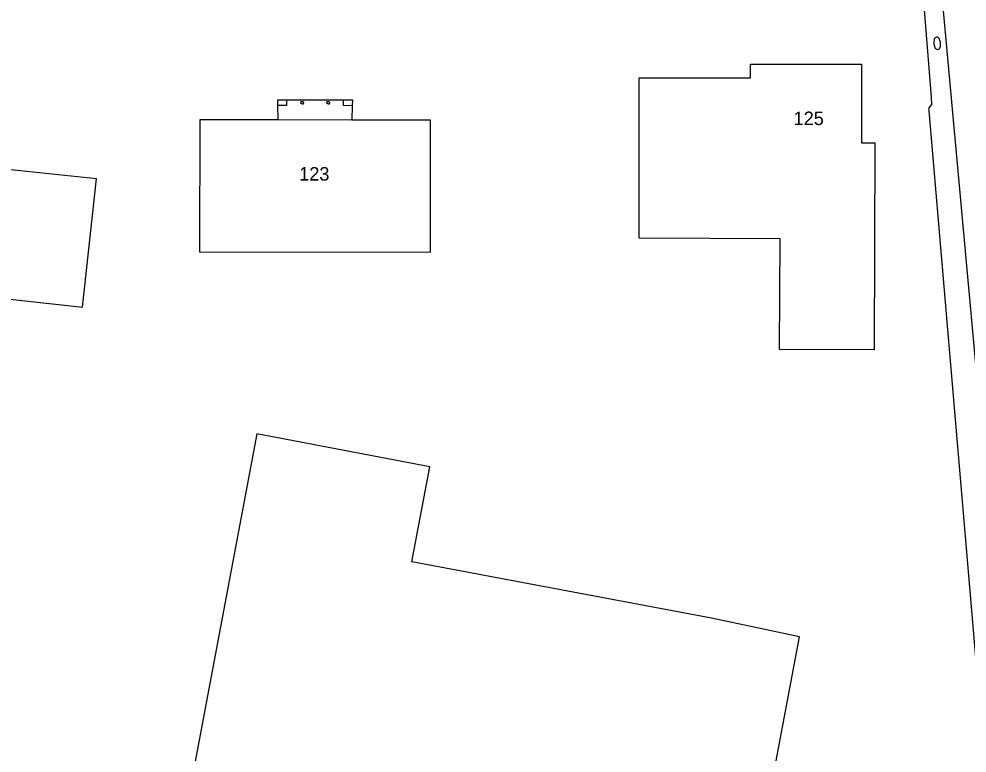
# Model space of a CAD drawing. Extents: x 132994 to 136000, y 393499 to 395512.
# Drawn here: x 133962.8 to 134032.8, y 394251.1 to 394305.3 of the extents above; entities that cross this region are included whole.
import ezdxf

# ---------------------------------------------------------------- set-up
doc = ezdxf.new("R2010")
doc.units = 0
for name, color, linetype in [('gg-afsc-muur', 7, 'Continuous'), ('gg-anno-huisnummerreeks BGT', 7, 'Continuous'), ('gg-bbg-bijgebouw', 7, 'Continuous'), ('gg-bbg-gedigitaliseerde bebouwing', 7, 'Continuous'), ('gg-bbg-gedigitaliseerde bijgebouw', 7, 'Continuous'), ('gg-bbg-hoofdgebouw', 7, 'Continuous'), ('gg-bbg-onder overbouw', 7, 'Continuous'), ('gg-bbg-pand overbouw', 7, 'Continuous'), ('gg-bbg-pilaar onder overbouw', 7, 'Continuous'), ('gg-bbg-pilaar pand', 7, 'Continuous'), ('gg-knt-verharding', 7, 'Continuous'), ('gt-grn-groengrens', 7, 'Continuous'), ('gt-grn-vlakafsluiter', 7, 'Continuous'), ('gt-symb-brandkraan', 7, 'Continuous')]:
    doc.layers.add(name, color=color, linetype=linetype)

# ---------------------------------------------------------------- blocks, each defined once
blk = doc.blocks.new('gt0-BR')
at = {"layer": 'gt-symb-brandkraan'}
for centre, radius, start, end in [((-0.244, 0), 0.206, 107.56694, 252.43307), ((0.599, -2.664), 3, 106.89205, 107.56694), ((0, -0.691), 0.938, 73.10799, 106.89205), ((-0.599, -2.664), 3, 72.43309, 73.10799), ((0.244, 0), 0.206, 287.56695, 72.43309), ((0.599, 2.664), 3, 252.43307, 253.10797), ((0, 0.691), 0.938, 253.10797, 286.89206), ((-0.599, 2.664), 3, 286.89206, 287.56695)]:
    blk.add_arc(centre, radius, start, end, dxfattribs=at)

msp = doc.modelspace()

# ---------------------------------------------------------------- linework, layer by layer
at = {"layer": 'gg-afsc-muur'}
msp.add_lwpolyline([(134029.055, 394306.615), (134029.595, 394306.588), (134030.18, 394299.526), (134030.206, 394298.967)], dxfattribs=at)
at = {"layer": 'gg-bbg-bijgebouw'}
msp.add_lwpolyline([(134013.95, 394261.07), (133991.82, 394265.21), (133993.16, 394272.24), (133980.37, 394274.67)], dxfattribs=at)
at = {"layer": 'gg-bbg-gedigitaliseerde bebouwing'}
for points in [[(134025.959, 394280.861), (134018.983, 394280.89), (134019.017, 394289.061), (134008.619, 394289.104), (134008.621, 394300.95)], [(133951.36, 394295.38), (133949.855, 394281.692), (133956.778, 394280.931), (133957.241, 394285.137), (133967.506, 394284.008), (133968.55, 394293.5)]]:
    msp.add_lwpolyline(points, dxfattribs=at)
at = {"layer": 'gg-bbg-gedigitaliseerde bijgebouw'}
msp.add_line((134020.44, 394259.69), (134013.95, 394261.07), dxfattribs=at)
msp.add_lwpolyline([(133980.37, 394274.67), (133974.626, 394244.082), (134009.555, 394237.548), (134010.623, 394243.261), (134017.138, 394242.042), (134020.44, 394259.69)], dxfattribs=at)
at = {"layer": 'gg-bbg-hoofdgebouw'}
for points in [[(134008.621, 394300.95), (134016.82, 394300.94), (134016.84, 394301.95), (134025.03, 394301.96), (134025.03, 394296.142)], [(133987.395, 394297.851), (133993.18, 394297.837), (133993.166, 394288.058), (133976.17, 394288.082), (133976.184, 394297.879), (133981.941, 394297.865)], [(134025.03, 394296.142), (134026.022, 394296.142), (134025.959, 394280.861)], [(133968.55, 394293.5), (133961.04, 394294.28), (133960.94, 394293.27), (133958.48, 394293.54), (133958.59, 394294.65), (133951.36, 394295.38)]]:
    msp.add_lwpolyline(points, dxfattribs=at)
at = {"layer": 'gg-bbg-onder overbouw'}
msp.add_line((133981.941, 394297.865), (133987.395, 394297.851), dxfattribs=at)
at = {"layer": 'gg-bbg-pand overbouw'}
for p, q in [((133982.576, 394299.322), (133986.781, 394299.322)), ((133981.941, 394297.865), (133981.934, 394298.893)), ((133987.427, 394298.889), (133987.395, 394297.851))]:
    msp.add_line(p, q, dxfattribs=at)
at = {"layer": 'gg-bbg-pilaar onder overbouw'}
for points in [[(133982.576, 394299.322), (133982.575, 394298.892), (133981.934, 394298.893)], [(133983.725, 394298.991), (133983.62, 394299.067), (133983.66, 394299.19), (133983.79, 394299.19), (133983.83, 394299.135), (133983.79, 394299.012), (133983.725, 394298.991)], [(133985.642, 394298.99), (133985.537, 394299.066), (133985.577, 394299.189), (133985.707, 394299.189), (133985.747, 394299.134), (133985.707, 394299.011), (133985.642, 394298.99)], [(133987.427, 394298.889), (133986.778, 394298.894), (133986.781, 394299.322)]]:
    msp.add_lwpolyline(points, dxfattribs=at)
at = {"layer": 'gg-bbg-pilaar pand'}
for points in [[(133981.934, 394298.893), (133981.935, 394299.323), (133982.576, 394299.322)], [(133986.781, 394299.322), (133987.43, 394299.317), (133987.427, 394298.889)]]:
    msp.add_lwpolyline(points, dxfattribs=at)
at = {"layer": 'gg-knt-verharding'}
msp.add_lwpolyline([(134038.865, 394253.133), (134037.404, 394256.677), (134035.473, 394264.02), (134034.155, 394272.292), (134031.013, 394306.736)], dxfattribs=at)
at = {"layer": 'gt-grn-groengrens'}
msp.add_lwpolyline([(134029.993, 394298.724), (134030.009, 394298.508), (134033.972, 394252.103)], dxfattribs=at)
at = {"layer": 'gt-grn-vlakafsluiter'}
msp.add_line((134030.206, 394298.967), (134029.993, 394298.724), dxfattribs=at)

# ---------------------------------------------------------------- block references
at = {"layer": 'gt-symb-brandkraan', "rotation": 95.68208494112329}
msp.add_blockref('gt0-BR', (134030.618, 394303.494), dxfattribs=at)

# ---------------------------------------------------------------- texts
at = {"layer": 'gg-anno-huisnummerreeks BGT'}
for s, rotation, p in [('125', 0.1, (134020.015, 394297.453)), ('123', 359.8, (133983.505, 394293.362))]:
    msp.add_text(s, height=1, rotation=rotation, dxfattribs=at).set_placement(p)

doc.saveas('drawing.dxf')
